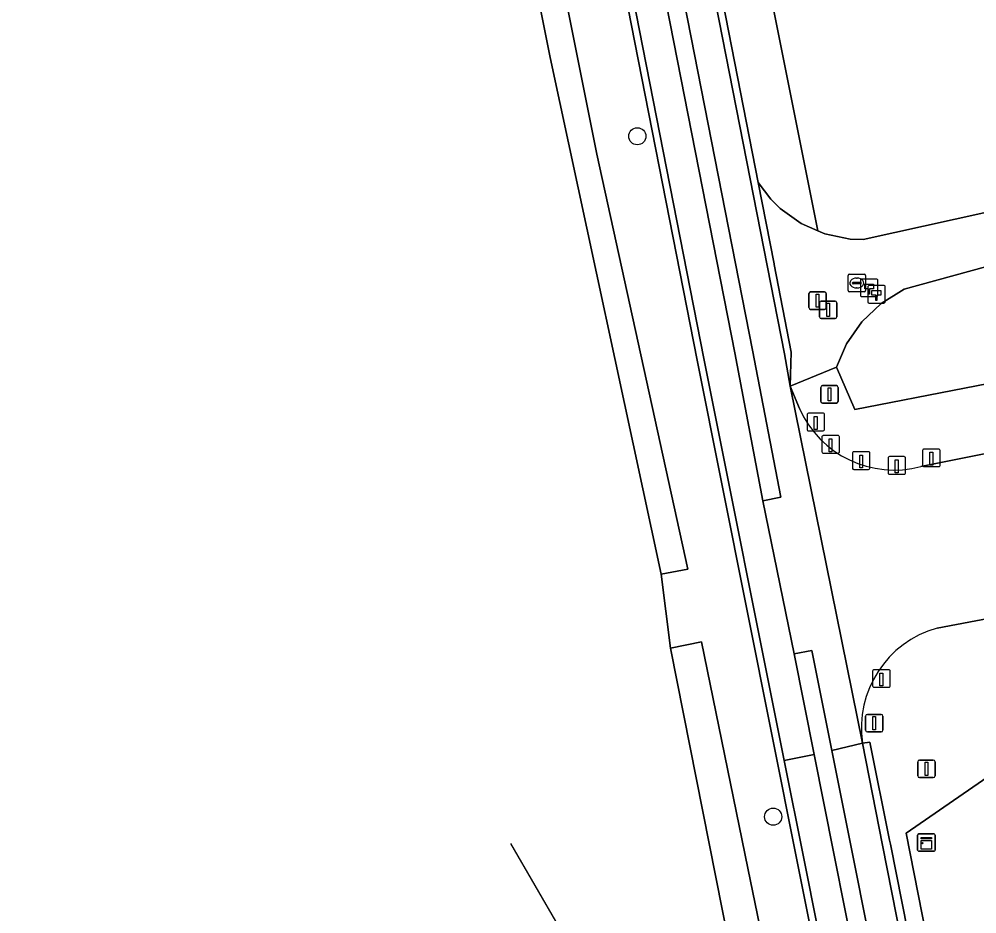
# Model space of a CAD drawing. Extents: x 160203 to 161530, y 379528 to 381797.
# Drawn here: x 160875 to 160929.7, y 379917 to 379968.1 of the extents above; entities that cross this region are included whole.
import ezdxf

# ---------------------------------------------------------------- set-up
doc = ezdxf.new("R2010")
doc.units = 0
for name, color, linetype in [('IMGEO_Berm_open', 7, 'Continuous'), ('IMGEO_Boom', 7, 'Continuous'), ('IMGEO_Brandkraan', 7, 'Continuous'), ('IMGEO_Groenvoorziening', 7, 'Continuous'), ('IMGEO_Hectometerpaal', 7, 'Continuous'), ('IMGEO_Hek', 7, 'Continuous'), ('IMGEO_Kast', 7, 'Continuous'), ('IMGEO_Lichtmast', 7, 'Continuous'), ('IMGEO_Loofbos', 7, 'Continuous'), ('IMGEO_Paal', 7, 'Continuous'), ('IMGEO_Rijbaan_lokaal_gesloten', 7, 'Continuous'), ('IMGEO_Rijbaan_lokaal_open', 7, 'Continuous'), ('IMGEO_Verkeersbordpaal', 7, 'Continuous'), ('IMGEO_Voetpad_onverhard', 7, 'Continuous'), ('IMGEO_Waterloop', 7, 'Continuous')]:
    doc.layers.add(name, color=color, linetype=linetype)

msp = doc.modelspace()

# ---------------------------------------------------------------- linework, layer by layer
at = {"layer": 'IMGEO_Berm_open'}
msp.add_lwpolyline([(160867.75, 380199.041), (160861.56, 380230.469), (160858.975, 380243.591), (160857.899, 380243.338), (160860.551, 380229.96), (160866.722, 380198.834), (160874.382, 380160.192), (160915.855, 379949.015), (160917.449, 379940.569), (160918.479, 379940.789), (160916.864, 379949.182), (160891.303, 380079.455)], close=True, dxfattribs=at)
msp.add_lwpolyline([(160977.008, 379644.981), (160931.188, 379877.161), (160922.53, 379920.611), (160921.392, 379926.322), (160920.254, 379932.032), (160919.243, 379931.834), (160920.383, 379926.099), (160921.509, 379920.439), (160930.165, 379876.913), (160975.992, 379644.837)], dxfattribs=at)
at = {"layer": 'IMGEO_Boom'}
for centre in [(160910.288, 379961.384), (160918.048, 379922.541)]:
    msp.add_circle(centre, 0.489, dxfattribs=at)
at = {"layer": 'IMGEO_Brandkraan'}
for p, q in [((160922.319, 379952.58), (160922.319, 379953.432)), ((160922.394, 379953.506), (160923.246, 379953.506)), ((160923.32, 379953.432), (160923.32, 379952.58)), ((160922.578, 379953), (160922.578, 379953.012)), ((160923.016, 379952.963), (160922.618, 379952.963)), ((160922.621, 379953.049), (160923.019, 379953.049)), ((160922.807, 379953.286), (160922.832, 379953.286)), ((160923.062, 379953.012), (160923.062, 379953)), ((160923.246, 379952.506), (160922.394, 379952.506)), ((160922.83, 379952.726), (160922.805, 379952.726))]:
    msp.add_line(p, q, dxfattribs=at)
for points in [[(160922.319, 379952.58), (160922.319, 379953.432)], [(160922.394, 379953.506), (160923.246, 379953.506)], [(160923.32, 379953.432), (160923.32, 379952.58)], [(160923.246, 379952.506), (160922.394, 379952.506)]]:
    msp.add_lwpolyline(points, dxfattribs=at)
for centre, radius, start, end in [((160922.396, 379953.43), 0.0765, 91.552, 178.448), ((160922.396, 379953.43), 0.0765, 91.552, 178.448), ((160923.244, 379953.43), 0.0765, 1.552, 88.448), ((160923.244, 379953.43), 0.0765, 1.552, 88.448), ((160922.618, 379953.009), 0.0403, 85.8775, 175.7526), ((160922.615, 379952.999), 0.0366, 178.938, 274.7102), ((160923.019, 379953.006), 0.043, 264.8664, 352.4533), ((160923.023, 379953.011), 0.0386, 1.7309, 96.639), ((160922.396, 379952.582), 0.0765, 181.552, 268.448), ((160922.396, 379952.582), 0.0765, 181.552, 268.448), ((160923.244, 379952.582), 0.0765, 271.552, 358.448), ((160923.244, 379952.582), 0.0765, 271.552, 358.448)]:
    msp.add_arc(centre, radius, start, end, dxfattribs=at)
for centre, major_axis, ratio, start_param, end_param in [((160922.806, 379953.006), (-0.387, 0.002), 0.722429, 4.712389, 7.853982), ((160922.831, 379953.006), (-0.39, 0.002), 0.717154, 1.570796, 4.712389)]:
    msp.add_ellipse(centre, major_axis=major_axis, ratio=ratio, start_param=start_param, end_param=end_param, dxfattribs=at)
at = {"layer": 'IMGEO_Groenvoorziening'}
for points in [[(160858.585, 380228.968), (160856.352, 380240.258), (160852.661, 380239.334), (160879.617, 380104.11), (160888.682, 380057.421), (160900.057, 380000), (160907.97, 379960.368), (160913.18, 379936.681), (160911.655, 379936.379), (160912.186, 379932.168), (160913.952, 379932.527), (160916.604, 379919.613), (160923.442, 379886.324)], [(160926.044, 379887.123), (160925.694, 379888.565), (160919.399, 379920.083), (160913.703, 379948.599), (160883.085, 380104.658), (160872.358, 380159.336), (160864.629, 380198.41), (160858.585, 380228.968)], [(161029.658, 379947.483), (161030.126, 379945.579), (161031.511, 379945.843), (161030.736, 379949.662), (161026.674, 379952.839), (161013.911, 379950.345), (161000, 379947.411), (160936.325, 379934.86), (160930.729, 379933.941), (160927.405, 379933.308)], [(160923.141, 379926.741), (160923.562, 379926.803), (160924.695, 379921.196), (160924.737, 379920.983), (160932.53, 379881.598), (160932.652, 379880.978), (160933.604, 379881.066), (160925.646, 379921.61), (160940.056, 379931.56)]]:
    msp.add_lwpolyline(points, dxfattribs=at)
msp.add_lwpolyline([(160910.327, 380007.409), (160910.217, 380007.961), (160909.766, 380007.376), (160908.104, 380005.176), (160917.183, 379958.747), (160917.917, 379957.787), (160918.444, 379957.267), (160919.646, 379956.406), (160920.602, 379955.987)], close=True, dxfattribs=at)
msp.add_arc((160928.992, 379927.61), 5.915, 105.5645, 188.4436, dxfattribs=at)
at = {"layer": 'IMGEO_Hectometerpaal'}
for p, q in [((160923.025, 379953.148), (160923.025, 379952.307)), ((160923.025, 379953.148), (160923.025, 379952.307)), ((160923.941, 379953.232), (160923.1, 379953.232)), ((160923.941, 379953.232), (160923.1, 379953.232)), ((160924.358, 379952.862), (160923.517, 379952.862)), ((160924.358, 379952.862), (160923.517, 379952.862)), ((160924.025, 379952.316), (160924.025, 379953.157)), ((160924.025, 379952.316), (160924.025, 379953.157)), ((160923.442, 379952.778), (160923.442, 379951.937)), ((160923.442, 379952.778), (160923.442, 379951.937)), ((160924.442, 379951.946), (160924.442, 379952.787)), ((160924.442, 379951.946), (160924.442, 379952.787)), ((160923.109, 379952.232), (160923.95, 379952.232)), ((160923.109, 379952.232), (160923.95, 379952.232)), ((160923.526, 379951.862), (160924.367, 379951.862)), ((160923.526, 379951.862), (160924.367, 379951.862))]:
    msp.add_line(p, q, dxfattribs=at)
for points in [[(160923.55, 379952.376), (160923.49, 379952.376), (160923.49, 379952.681), (160923.27, 379952.681), (160923.27, 379952.95), (160923.77, 379952.95), (160923.77, 379952.681), (160923.55, 379952.681), (160923.55, 379952.376)], [(160923.967, 379952.006), (160923.907, 379952.006), (160923.907, 379952.311), (160923.687, 379952.311), (160923.687, 379952.58), (160924.187, 379952.58), (160924.187, 379952.311), (160923.967, 379952.311), (160923.967, 379952.006)]]:
    msp.add_lwpolyline(points, dxfattribs=at)
for centre, start, end in [((160923.103, 379953.154), 92.4484, 184.2845), ((160923.103, 379953.154), 92.4484, 184.2845), ((160923.52, 379952.784), 92.4484, 184.2845), ((160923.52, 379952.784), 92.4484, 184.2845), ((160923.947, 379953.154), 2.4484, 94.2845), ((160923.947, 379953.154), 2.4484, 94.2845), ((160924.364, 379952.784), 2.4484, 94.2845), ((160924.364, 379952.784), 2.4484, 94.2845), ((160923.103, 379952.31), 182.4484, 274.2845), ((160923.103, 379952.31), 182.4484, 274.2845), ((160923.947, 379952.31), 272.4484, 4.2845), ((160923.947, 379952.31), 272.4484, 4.2845), ((160923.52, 379951.94), 182.4484, 274.2845), ((160923.52, 379951.94), 182.4484, 274.2845), ((160924.364, 379951.94), 272.4484, 4.2845), ((160924.364, 379951.94), 272.4484, 4.2845)]:
    msp.add_arc(centre, 0.0779, start, end, dxfattribs=at)
at = {"layer": 'IMGEO_Hek'}
msp.add_lwpolyline([(160903.045, 379921.004), (160905.834, 379916.208), (160908.283, 379910.466), (160914.846, 379892.408), (160917.562, 379885.998), (160917.854, 379884.57)], dxfattribs=at)
at = {"layer": 'IMGEO_Kast'}
for p, q in [((160926.291, 379920.64), (160926.291, 379921.481)), ((160926.291, 379921.481), (160926.291, 379920.64)), ((160926.366, 379921.565), (160927.207, 379921.565)), ((160927.207, 379921.565), (160926.366, 379921.565)), ((160927.291, 379921.49), (160927.291, 379920.649)), ((160927.291, 379920.649), (160927.291, 379921.49)), ((160927.216, 379920.565), (160926.375, 379920.565)), ((160926.375, 379920.565), (160927.216, 379920.565))]:
    msp.add_line(p, q, dxfattribs=at)
for points in [[(160926.486, 379921.355), (160927.086, 379921.355), (160927.086, 379921.27), (160926.486, 379921.27), (160926.486, 379921.355)], [(160926.486, 379921.18), (160927.086, 379921.18), (160927.086, 379920.691), (160926.486, 379920.691), (160926.486, 379921.18)]]:
    msp.add_lwpolyline(points, dxfattribs=at)
msp.add_circle((160926.57, 379921.029), 0.0377, dxfattribs=at)
for centre, start, end in [((160926.369, 379921.487), 92.4484, 184.2845), ((160926.369, 379921.487), 92.4484, 184.2845), ((160927.213, 379921.487), 2.4484, 94.2845), ((160927.213, 379921.487), 2.4484, 94.2845), ((160926.369, 379920.643), 182.4484, 274.2845), ((160926.369, 379920.643), 182.4484, 274.2845), ((160927.213, 379920.643), 272.4484, 4.2845), ((160927.213, 379920.643), 272.4484, 4.2845)]:
    msp.add_arc(centre, 0.0779, start, end, dxfattribs=at)
at = {"layer": 'IMGEO_Lichtmast'}
for p, q in [((160923.322, 379927.484), (160923.322, 379928.284)), ((160923.322, 379928.284), (160923.322, 379927.484)), ((160923.422, 379928.384), (160924.212, 379928.384)), ((160924.212, 379928.384), (160923.422, 379928.384)), ((160924.312, 379928.284), (160924.312, 379927.484)), ((160924.312, 379927.484), (160924.312, 379928.284)), ((160924.212, 379927.384), (160923.422, 379927.384)), ((160923.422, 379927.384), (160924.212, 379927.384))]:
    msp.add_line(p, q, dxfattribs=at)
msp.add_lwpolyline([(160923.742, 379928.259), (160923.892, 379928.259), (160923.892, 379927.509), (160923.742, 379927.509), (160923.742, 379928.259)], dxfattribs=at)
for centre, start, end in [((160923.422, 379928.284), 90, 180), ((160923.422, 379928.284), 90, 180), ((160924.212, 379928.284), 0, 90), ((160924.212, 379928.284), 360, 90), ((160923.422, 379927.484), 180, 270), ((160923.422, 379927.484), 180, 270), ((160924.212, 379927.484), 270, 0), ((160924.212, 379927.484), 270, 0)]:
    msp.add_arc(centre, 0.1, start, end, dxfattribs=at)
at = {"layer": 'IMGEO_Loofbos'}
for points in [[(160922.085, 379882.19), (160921.789, 379883.621), (160912.186, 379932.168), (160911.655, 379936.379), (160905.312, 379965.886), (160898.502, 380000), (160885.486, 380064.948)], [(160910.327, 380007.409), (160920.602, 379955.987), (160921, 379955.813), (160922.449, 379955.516), (160923.188, 379955.482), (160935.494, 379958.213), (160972.092, 379967.237), (160974.767, 379967.81), (160977.079, 379968.582), (160979.298, 379969.591), (160980.332, 379970.199), (160981.399, 379970.826), (160983.359, 379972.274), (160984.32, 379973.153), (160985.158, 379973.92), (160986.774, 379975.744), (160988.191, 379977.727), (160992.684, 379987.962), (160993.627, 379989.939), (160997.664, 379999.984)], [(161093.454, 379977.21), (161081.741, 379975.129), (161026.757, 379964.623), (161005.514, 379960.734), (161000, 379958.372), (160998.654, 379957.795), (160935.592, 379945.881), (160935.239, 379948.227), (160922.706, 379945.785), (160921.668, 379948.198), (160919.01, 379947.114), (160919.54, 379945.851)], [(160926.483, 379942.53), (160935.112, 379944.265), (160989.654, 379954.98), (160999.998, 379956.482), (161003.088, 379956.98), (161017.577, 379958.366)]]:
    msp.add_lwpolyline(points, dxfattribs=at)
for points in [[(160997.906, 379960.687), (161000, 379962.09), (161004.745, 379965.268), (161019.862, 379967.505), (160990.026, 379967.436), (160987.186, 379967.088), (160983.541, 379966.218), (160978.788, 379964.646), (160970.004, 379962.58), (160935.992, 379955.526), (160925.518, 379952.646), (160924.211, 379951.846), (160923.099, 379950.792), (160922.23, 379949.53), (160921.668, 379948.198), (160922.706, 379945.785), (160935.239, 379948.227)], [(160943.379, 379927.759), (160940.767, 379931.705), (160940.056, 379931.56), (160925.646, 379921.61), (160933.604, 379881.066), (160938.808, 379881.547), (160947.921, 379881.474), (160949.601, 379881.544), (160952.452, 379881.869)]]:
    msp.add_lwpolyline(points, close=True, dxfattribs=at)
msp.add_arc((160924.952, 379948.248), 5.919, 203.8844, 284.9899, dxfattribs=at)
at = {"layer": 'IMGEO_Paal'}
for p, q in [((160919.98, 379945.489), (160919.98, 379944.648)), ((160919.98, 379945.489), (160919.98, 379944.648)), ((160920.896, 379945.573), (160920.055, 379945.573)), ((160920.896, 379945.573), (160920.055, 379945.573)), ((160920.98, 379944.657), (160920.98, 379945.498)), ((160920.98, 379944.657), (160920.98, 379945.498)), ((160920.064, 379944.573), (160920.905, 379944.573)), ((160920.064, 379944.573), (160920.905, 379944.573)), ((160920.827, 379944.214), (160920.827, 379943.373)), ((160920.827, 379944.214), (160920.827, 379943.373)), ((160921.743, 379944.298), (160920.902, 379944.298)), ((160921.743, 379944.298), (160920.902, 379944.298)), ((160921.827, 379943.382), (160921.827, 379944.223)), ((160921.827, 379943.382), (160921.827, 379944.223)), ((160927.493, 379943.528), (160926.652, 379943.528)), ((160927.493, 379943.528), (160926.652, 379943.528)), ((160920.911, 379943.298), (160921.752, 379943.298)), ((160920.911, 379943.298), (160921.752, 379943.298)), ((160922.57, 379943.284), (160922.57, 379942.443)), ((160922.57, 379943.284), (160922.57, 379942.443)), ((160923.486, 379943.368), (160922.645, 379943.368)), ((160923.486, 379943.368), (160922.645, 379943.368)), ((160923.57, 379942.452), (160923.57, 379943.293)), ((160923.57, 379942.452), (160923.57, 379943.293)), ((160924.603, 379943.01), (160924.603, 379942.169)), ((160924.603, 379943.01), (160924.603, 379942.169)), ((160925.519, 379943.094), (160924.678, 379943.094)), ((160925.519, 379943.094), (160924.678, 379943.094)), ((160925.603, 379942.178), (160925.603, 379943.019)), ((160925.603, 379942.178), (160925.603, 379943.019)), ((160926.577, 379943.444), (160926.577, 379942.603)), ((160926.577, 379943.444), (160926.577, 379942.603)), ((160927.577, 379942.612), (160927.577, 379943.453)), ((160927.577, 379942.612), (160927.577, 379943.453)), ((160926.661, 379942.528), (160927.502, 379942.528)), ((160926.661, 379942.528), (160927.502, 379942.528)), ((160922.654, 379942.368), (160923.495, 379942.368)), ((160922.654, 379942.368), (160923.495, 379942.368)), ((160924.687, 379942.094), (160925.528, 379942.094)), ((160924.687, 379942.094), (160925.528, 379942.094)), ((160924.641, 379930.931), (160923.8, 379930.931)), ((160924.641, 379930.931), (160923.8, 379930.931)), ((160923.725, 379930.847), (160923.725, 379930.006)), ((160923.725, 379930.847), (160923.725, 379930.006)), ((160924.725, 379930.015), (160924.725, 379930.856)), ((160924.725, 379930.015), (160924.725, 379930.856)), ((160923.809, 379929.931), (160924.65, 379929.931)), ((160923.809, 379929.931), (160924.65, 379929.931))]:
    msp.add_line(p, q, dxfattribs=at)
for points in [[(160920.395, 379945.386), (160920.555, 379945.386), (160920.555, 379944.653), (160920.395, 379944.653), (160920.395, 379945.386)], [(160921.242, 379944.111), (160921.402, 379944.111), (160921.402, 379943.378), (160921.242, 379943.378), (160921.242, 379944.111)], [(160922.985, 379943.181), (160923.145, 379943.181), (160923.145, 379942.448), (160922.985, 379942.448), (160922.985, 379943.181)], [(160926.992, 379943.341), (160927.152, 379943.341), (160927.152, 379942.608), (160926.992, 379942.608), (160926.992, 379943.341)], [(160925.018, 379942.907), (160925.178, 379942.907), (160925.178, 379942.174), (160925.018, 379942.174), (160925.018, 379942.907)], [(160924.14, 379930.744), (160924.3, 379930.744), (160924.3, 379930.011), (160924.14, 379930.011), (160924.14, 379930.744)]]:
    msp.add_lwpolyline(points, dxfattribs=at)
for centre, start, end in [((160920.058, 379945.495), 92.4484, 184.2845), ((160920.058, 379945.495), 92.4484, 184.2845), ((160920.902, 379945.495), 2.4484, 94.2845), ((160920.902, 379945.495), 2.4484, 94.2845), ((160920.058, 379944.651), 182.4484, 274.2845), ((160920.058, 379944.651), 182.4484, 274.2845), ((160920.902, 379944.651), 272.4484, 4.2845), ((160920.902, 379944.651), 272.4484, 4.2845), ((160920.905, 379944.22), 92.4484, 184.2845), ((160920.905, 379944.22), 92.4484, 184.2845), ((160921.749, 379944.22), 2.4484, 94.2845), ((160921.749, 379944.22), 2.4484, 94.2845), ((160926.655, 379943.45), 92.4484, 184.2845), ((160926.655, 379943.45), 92.4484, 184.2845), ((160927.499, 379943.45), 2.4484, 94.2845), ((160927.499, 379943.45), 2.4484, 94.2845), ((160920.905, 379943.376), 182.4484, 274.2845), ((160920.905, 379943.376), 182.4484, 274.2845), ((160921.749, 379943.376), 272.4484, 4.2845), ((160921.749, 379943.376), 272.4484, 4.2845), ((160922.648, 379943.29), 92.4484, 184.2845), ((160922.648, 379943.29), 92.4484, 184.2845), ((160923.492, 379943.29), 2.4484, 94.2845), ((160923.492, 379943.29), 2.4484, 94.2845), ((160924.681, 379943.016), 92.4484, 184.2845), ((160924.681, 379943.016), 92.4484, 184.2845), ((160925.525, 379943.016), 2.4484, 94.2845), ((160925.525, 379943.016), 2.4484, 94.2845), ((160922.648, 379942.446), 182.4484, 274.2845), ((160922.648, 379942.446), 182.4484, 274.2845), ((160923.492, 379942.446), 272.4484, 4.2845), ((160923.492, 379942.446), 272.4484, 4.2845), ((160926.655, 379942.606), 182.4484, 274.2845), ((160926.655, 379942.606), 182.4484, 274.2845), ((160927.499, 379942.606), 272.4484, 4.2845), ((160927.499, 379942.606), 272.4484, 4.2845), ((160924.681, 379942.172), 182.4484, 274.2845), ((160924.681, 379942.172), 182.4484, 274.2845), ((160925.525, 379942.172), 272.4484, 4.2845), ((160925.525, 379942.172), 272.4484, 4.2845), ((160923.803, 379930.853), 92.4484, 184.2845), ((160923.803, 379930.853), 92.4484, 184.2845), ((160924.647, 379930.853), 2.4484, 94.2845), ((160924.647, 379930.853), 2.4484, 94.2845), ((160923.803, 379930.009), 182.4484, 274.2845), ((160923.803, 379930.009), 182.4484, 274.2845), ((160924.647, 379930.009), 272.4484, 4.2845), ((160924.647, 379930.009), 272.4484, 4.2845)]:
    msp.add_arc(centre, 0.0779, start, end, dxfattribs=at)
at = {"layer": 'IMGEO_Rijbaan_lokaal_gesloten'}
for points in [[(160869.506, 380199.393), (160867.75, 380199.041), (160891.303, 380079.455), (160916.864, 379949.182), (160918.479, 379940.789), (160917.449, 379940.569), (160919.243, 379931.834), (160920.254, 379932.032), (160921.392, 379926.322), (160923.141, 379926.741), (160919.01, 379947.114), (160918.701, 379948.964), (160892.944, 380080.195)], [(160866.722, 380198.834), (160865.008, 380198.49), (160872.738, 380159.431), (160914.093, 379948.69), (160918.669, 379925.757), (160920.383, 379926.099), (160919.243, 379931.834), (160917.449, 379940.569), (160915.855, 379949.015), (160874.382, 380160.192)]]:
    msp.add_lwpolyline(points, close=True, dxfattribs=at)
for points in [[(160975.087, 379663.398), (160924.291, 379920.908), (160923.141, 379926.741), (160921.392, 379926.322), (160922.53, 379920.611), (160931.188, 379877.161), (160977.008, 379644.981)], [(160975.992, 379644.837), (160930.165, 379876.913), (160921.509, 379920.439), (160920.383, 379926.099), (160918.669, 379925.757), (160919.788, 379920.148), (160926.309, 379887.469), (160928.422, 379876.713), (160946.014, 379787.182)]]:
    msp.add_lwpolyline(points, dxfattribs=at)
at = {"layer": 'IMGEO_Rijbaan_lokaal_open'}
for points in [[(160869.919, 380199.476), (160869.506, 380199.393), (160892.944, 380080.195), (160918.701, 379948.964), (160919.01, 379947.114), (160919.082, 379949.05), (160918.097, 379954.072), (160918.093, 379954.094), (160917.183, 379958.747), (160908.104, 380005.176), (160905.256, 380019.672), (160893.315, 380080.226), (160890.502, 380094.649), (160877.378, 380161.397), (160874.447, 380176.442)], [(160865.008, 380198.49), (160864.629, 380198.41), (160872.358, 380159.336), (160883.085, 380104.658), (160913.703, 379948.599), (160919.399, 379920.083), (160925.694, 379888.565), (160926.044, 379887.123), (160926.309, 379887.469), (160919.788, 379920.148), (160918.669, 379925.757), (160914.093, 379948.69), (160872.738, 380159.431)], [(160924.695, 379921.196), (160923.562, 379926.803), (160923.141, 379926.741), (160924.291, 379920.908), (160975.087, 379663.398), (160975.515, 379663.394), (160933.003, 379878.977), (160932.652, 379880.978), (160932.53, 379881.598), (160924.737, 379920.983)]]:
    msp.add_lwpolyline(points, close=True, dxfattribs=at)
for points in [[(161017.577, 379958.366), (161003.088, 379956.98), (160999.998, 379956.482), (160989.654, 379954.98), (160935.112, 379944.265), (160926.483, 379942.53)], [(160927.405, 379933.308), (160930.729, 379933.941), (160936.325, 379934.86), (161000, 379947.411), (161013.911, 379950.345), (161026.674, 379952.839), (161034.962, 379954.474), (161044.221, 379956.334)], [(160919.54, 379945.851), (160919.01, 379947.114), (160923.141, 379926.741)]]:
    msp.add_lwpolyline(points, dxfattribs=at)
for centre, radius, start, end in [((160924.952, 379948.248), 5.919, 203.8844, 284.9899), ((160928.992, 379927.61), 5.915, 105.5645, 188.4436)]:
    msp.add_arc(centre, radius, start, end, dxfattribs=at)
at = {"layer": 'IMGEO_Verkeersbordpaal'}
for p, q in [((160920.085, 379951.6), (160920.085, 379952.4)), ((160920.085, 379952.4), (160920.085, 379951.6)), ((160920.185, 379952.5), (160920.975, 379952.5)), ((160920.975, 379952.5), (160920.185, 379952.5)), ((160921.075, 379952.4), (160921.075, 379951.6)), ((160921.075, 379951.6), (160921.075, 379952.4)), ((160920.69, 379951.078), (160920.69, 379951.878)), ((160920.69, 379951.878), (160920.69, 379951.078)), ((160920.79, 379951.978), (160921.58, 379951.978)), ((160921.58, 379951.978), (160920.79, 379951.978)), ((160921.68, 379951.878), (160921.68, 379951.078)), ((160921.68, 379951.078), (160921.68, 379951.878)), ((160920.975, 379951.5), (160920.185, 379951.5)), ((160920.185, 379951.5), (160920.975, 379951.5)), ((160921.58, 379950.978), (160920.79, 379950.978)), ((160920.79, 379950.978), (160921.58, 379950.978)), ((160920.764, 379946.25), (160920.764, 379947.05)), ((160920.764, 379947.05), (160920.764, 379946.25)), ((160920.864, 379947.15), (160921.654, 379947.15)), ((160921.654, 379947.15), (160920.864, 379947.15)), ((160921.754, 379947.05), (160921.754, 379946.25)), ((160921.754, 379946.25), (160921.754, 379947.05)), ((160921.654, 379946.15), (160920.864, 379946.15)), ((160920.864, 379946.15), (160921.654, 379946.15)), ((160926.298, 379924.872), (160926.298, 379925.672)), ((160926.298, 379925.672), (160926.298, 379924.872)), ((160926.398, 379925.772), (160927.188, 379925.772)), ((160927.188, 379925.772), (160926.398, 379925.772)), ((160927.288, 379925.672), (160927.288, 379924.872)), ((160927.288, 379924.872), (160927.288, 379925.672)), ((160927.188, 379924.772), (160926.398, 379924.772)), ((160926.398, 379924.772), (160927.188, 379924.772))]:
    msp.add_line(p, q, dxfattribs=at)
for points in [[(160920.505, 379952.375), (160920.655, 379952.375), (160920.655, 379951.625), (160920.505, 379951.625), (160920.505, 379952.375)], [(160921.11, 379951.853), (160921.26, 379951.853), (160921.26, 379951.103), (160921.11, 379951.103), (160921.11, 379951.853)], [(160921.184, 379947.025), (160921.334, 379947.025), (160921.334, 379946.275), (160921.184, 379946.275), (160921.184, 379947.025)], [(160926.718, 379925.647), (160926.868, 379925.647), (160926.868, 379924.897), (160926.718, 379924.897), (160926.718, 379925.647)]]:
    msp.add_lwpolyline(points, dxfattribs=at)
for centre, start, end in [((160920.185, 379952.4), 90, 180), ((160920.185, 379952.4), 90, 180), ((160920.975, 379952.4), 0, 90), ((160920.975, 379952.4), 360, 90), ((160920.79, 379951.878), 90, 180), ((160920.79, 379951.878), 90, 180), ((160921.58, 379951.878), 0, 90), ((160921.58, 379951.878), 360, 90), ((160920.185, 379951.6), 180, 270), ((160920.185, 379951.6), 180, 270), ((160920.975, 379951.6), 270, 0), ((160920.975, 379951.6), 270, 0), ((160920.79, 379951.078), 180, 270), ((160920.79, 379951.078), 180, 270), ((160921.58, 379951.078), 270, 0), ((160921.58, 379951.078), 270, 0), ((160920.864, 379947.05), 90, 180), ((160920.864, 379947.05), 90, 180), ((160921.654, 379947.05), 0, 90), ((160921.654, 379947.05), 360, 90), ((160920.864, 379946.25), 180, 270), ((160920.864, 379946.25), 180, 270), ((160921.654, 379946.25), 270, 0), ((160921.654, 379946.25), 270, 0), ((160926.398, 379925.672), 90, 180), ((160926.398, 379925.672), 90, 180), ((160927.188, 379925.672), 0, 90), ((160927.188, 379925.672), 360, 90), ((160926.398, 379924.872), 180, 270), ((160926.398, 379924.872), 180, 270), ((160927.188, 379924.872), 270, 0), ((160927.188, 379924.872), 270, 0)]:
    msp.add_arc(centre, 0.1, start, end, dxfattribs=at)
at = {"layer": 'IMGEO_Voetpad_onverhard'}
msp.add_lwpolyline([(160935.494, 379958.213), (160923.188, 379955.482), (160922.449, 379955.516), (160921, 379955.813), (160920.602, 379955.987), (160919.646, 379956.406), (160918.444, 379957.267), (160917.917, 379957.787), (160917.183, 379958.747), (160918.093, 379954.094), (160918.097, 379954.072), (160919.082, 379949.05), (160919.01, 379947.114), (160921.668, 379948.198), (160922.23, 379949.53), (160923.099, 379950.792), (160924.211, 379951.846), (160925.518, 379952.646), (160935.992, 379955.526)], dxfattribs=at)
at = {"layer": 'IMGEO_Waterloop'}
msp.add_lwpolyline([(160911.655, 379936.379), (160913.18, 379936.681), (160907.97, 379960.368), (160900.057, 380000), (160888.682, 380057.421), (160879.617, 380104.11), (160877.546, 380103.697), (160885.486, 380064.948), (160898.502, 380000), (160905.312, 379965.886)], close=True, dxfattribs=at)
msp.add_lwpolyline([(160923.442, 379886.324), (160916.604, 379919.613), (160913.952, 379932.527), (160912.186, 379932.168), (160921.789, 379883.621)], dxfattribs=at)

doc.saveas('drawing.dxf')
